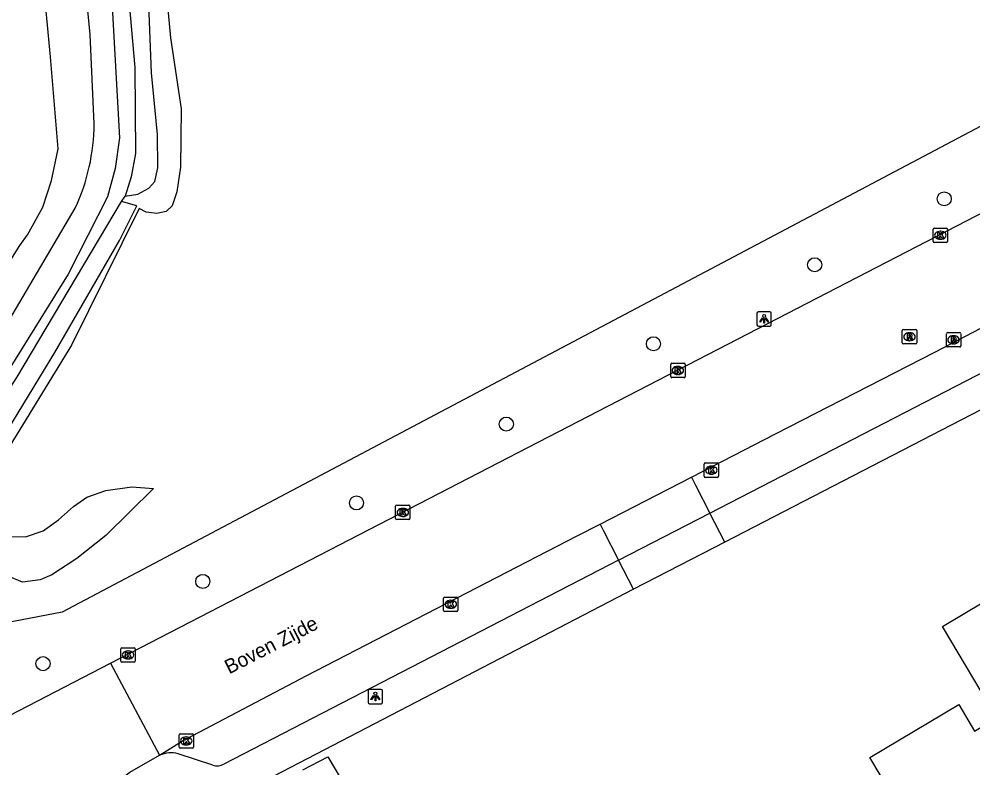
# Model space of a CAD drawing. Extents: x 156651 to 158072, y 387631 to 388990.
# Drawn here: x 157392.4 to 157458.8, y 388520.6 to 388572.6 of the extents above; entities that cross this region are included whole.
import ezdxf

# ---------------------------------------------------------------- set-up
doc = ezdxf.new("R2010")
doc.units = 0
for name, color, linetype in [('IMGEO_Boom', 7, 'Continuous'), ('IMGEO_Groenvoorziening', 7, 'Continuous'), ('IMGEO_Kolk', 7, 'Continuous'), ('IMGEO_Lichtpunt', 7, 'Continuous'), ('IMGEO_Openbare_ruimte_label', 7, 'Continuous'), ('IMGEO_Pand', 7, 'Continuous'), ('IMGEO_Parkeervlak_open', 7, 'Continuous'), ('IMGEO_Rijbaan_lokaal_gesloten', 7, 'Continuous'), ('IMGEO_Rioolput', 7, 'Continuous'), ('IMGEO_Voetpad_open', 7, 'Continuous'), ('IMGEO_Waterloop', 7, 'Continuous')]:
    doc.layers.add(name, color=color, linetype=linetype)

msp = doc.modelspace()

# ---------------------------------------------------------------- linework, layer by layer
at = {"layer": 'IMGEO_Boom'}
for centre in [(157456.792, 388560.142), (157447.777, 388555.557), (157436.554, 388550.065), (157426.319, 388544.478), (157415.893, 388538.997), (157405.192, 388533.541), (157394.077, 388527.821)]:
    msp.add_circle(centre, 0.489, dxfattribs=at)
at = {"layer": 'IMGEO_Groenvoorziening'}
for points in [[(157402.109, 388580.277), (157402.954, 388571.346), (157403.685, 388566.398), (157403.652, 388562.349), (157403.394, 388560.629), (157403.066, 388559.651), (157402.652, 388559.255), (157402.006, 388559.11), (157401.248, 388559.212), (157400.774, 388559.472), (157396.061, 388549.978), (157389.914, 388539.983)], [(157399.497, 388580.279), (157400.457, 388569.265), (157400.521, 388563.302), (157400.217, 388561.681), (157399.791, 388560.331)], [(157381.901, 388540.143), (157392.458, 388556.904), (157392.991, 388557.638), (157394.059, 388559.551), (157394.662, 388561.411), (157395.128, 388563.628), (157394.596, 388570.022), (157393.822, 388578.095)], [(157481.303, 388576.821), (157395.402, 388531.404), (157382.069, 388528.853)], [(157399.791, 388560.331), (157400.679, 388560.467), (157401.444, 388560.873), (157401.849, 388561.353), (157402.078, 388562.287), (157402.034, 388564.611), (157401.628, 388568.906), (157401.356, 388576.05)], [(157399.547, 388559.953), (157399.791, 388560.331)], [(157382.069, 388528.853), (157382.889, 388530.315), (157385.479, 388535.689), (157386.356, 388536.449), (157387.016, 388536.901), (157387.308, 388537.633), (157387.451, 388539.344), (157387.6, 388540.129), (157387.947, 388541.066), (157392.259, 388547.707), (157399.547, 388559.953)], [(157389.387, 388540.427), (157394.905, 388549.454), (157399.408, 388557.25), (157400.6, 388559.66), (157399.547, 388559.953)], [(157391.481, 388536.659), (157392.858, 388536.631), (157394.083, 388537.068), (157395.164, 388537.825), (157396.202, 388538.741), (157397.122, 388539.395), (157398.457, 388539.852), (157400.268, 388540.11), (157401.775, 388539.992), (157398.447, 388536.733), (157396.44, 388535.141), (157394.68, 388533.987), (157393.881, 388533.654), (157392.654, 388533.483), (157391.809, 388533.842)]]:
    msp.add_lwpolyline(points, dxfattribs=at)
at = {"layer": 'IMGEO_Kolk'}
for p, q in [((157456.025, 388557.184), (157456.025, 388558.036)), ((157456.1, 388558.11), (157456.952, 388558.11)), ((157456.513, 388557.89), (157456.538, 388557.89)), ((157457.026, 388558.036), (157457.026, 388557.184)), ((157456.952, 388557.11), (157456.1, 388557.11)), ((157456.536, 388557.33), (157456.511, 388557.33)), ((157437.756, 388547.781), (157437.756, 388548.633)), ((157437.831, 388548.707), (157438.683, 388548.707)), ((157438.244, 388548.487), (157438.269, 388548.487)), ((157438.757, 388548.633), (157438.757, 388547.781)), ((157438.683, 388547.707), (157437.831, 388547.707)), ((157438.267, 388547.927), (157438.242, 388547.927)), ((157440.085, 388540.849), (157440.085, 388541.701)), ((157440.16, 388541.775), (157441.012, 388541.775)), ((157440.573, 388541.555), (157440.598, 388541.555)), ((157441.086, 388541.701), (157441.086, 388540.849)), ((157440.596, 388540.995), (157440.571, 388540.995)), ((157441.012, 388540.775), (157440.16, 388540.775)), ((157418.613, 388537.909), (157418.613, 388538.761)), ((157418.688, 388538.835), (157419.54, 388538.835)), ((157419.101, 388538.615), (157419.126, 388538.615)), ((157419.614, 388538.761), (157419.614, 388537.909)), ((157419.54, 388537.835), (157418.688, 388537.835)), ((157419.124, 388538.055), (157419.099, 388538.055)), ((157421.953, 388531.527), (157421.953, 388532.379)), ((157422.028, 388532.453), (157422.88, 388532.453)), ((157422.954, 388532.379), (157422.954, 388531.527)), ((157422.464, 388531.673), (157422.439, 388531.673)), ((157422.441, 388532.233), (157422.466, 388532.233)), ((157422.88, 388531.453), (157422.028, 388531.453)), ((157399.57, 388528.927), (157400.422, 388528.927)), ((157399.495, 388528.001), (157399.495, 388528.853)), ((157399.983, 388528.707), (157400.008, 388528.707)), ((157400.496, 388528.853), (157400.496, 388528.001)), ((157400.422, 388527.927), (157399.57, 388527.927)), ((157400.006, 388528.147), (157399.981, 388528.147)), ((157403.62, 388522.95), (157404.472, 388522.95)), ((157403.545, 388522.024), (157403.545, 388522.876)), ((157404.033, 388522.73), (157404.058, 388522.73)), ((157404.546, 388522.876), (157404.546, 388522.024)), ((157404.472, 388521.95), (157403.62, 388521.95)), ((157404.056, 388522.17), (157404.031, 388522.17))]:
    msp.add_line(p, q, dxfattribs=at)
for points in [[(157456.025, 388557.184), (157456.025, 388558.036)], [(157456.1, 388558.11), (157456.952, 388558.11)], [(157456.346, 388557.81), (157456.469, 388557.81), (157456.469, 388557.659), (157456.599, 388557.81), (157456.763, 388557.81), (157456.617, 388557.659), (157456.77, 388557.41), (157456.618, 388557.41), (157456.533, 388557.574), (157456.469, 388557.507), (157456.469, 388557.41), (157456.346, 388557.41), (157456.346, 388557.81)], [(157457.026, 388558.036), (157457.026, 388557.184)], [(157456.952, 388557.11), (157456.1, 388557.11)], [(157437.756, 388547.781), (157437.756, 388548.633)], [(157437.831, 388548.707), (157438.683, 388548.707)], [(157438.077, 388548.407), (157438.2, 388548.407), (157438.2, 388548.256), (157438.33, 388548.407), (157438.494, 388548.407), (157438.348, 388548.256), (157438.501, 388548.007), (157438.349, 388548.007), (157438.264, 388548.171), (157438.2, 388548.104), (157438.2, 388548.007), (157438.077, 388548.007), (157438.077, 388548.407)], [(157438.757, 388548.633), (157438.757, 388547.781)], [(157438.683, 388547.707), (157437.831, 388547.707)], [(157440.085, 388540.849), (157440.085, 388541.701)], [(157440.16, 388541.775), (157441.012, 388541.775)], [(157441.086, 388541.701), (157441.086, 388540.849)], [(157440.406, 388541.475), (157440.529, 388541.475), (157440.529, 388541.324), (157440.659, 388541.475), (157440.823, 388541.475), (157440.677, 388541.324), (157440.83, 388541.075), (157440.678, 388541.075), (157440.593, 388541.239), (157440.529, 388541.172), (157440.529, 388541.075), (157440.406, 388541.075), (157440.406, 388541.475)], [(157441.012, 388540.775), (157440.16, 388540.775)], [(157418.613, 388537.909), (157418.613, 388538.761)], [(157418.688, 388538.835), (157419.54, 388538.835)], [(157418.934, 388538.535), (157419.057, 388538.535), (157419.057, 388538.384), (157419.187, 388538.535), (157419.351, 388538.535), (157419.205, 388538.384), (157419.358, 388538.135), (157419.206, 388538.135), (157419.121, 388538.299), (157419.057, 388538.232), (157419.057, 388538.135), (157418.934, 388538.135), (157418.934, 388538.535)], [(157419.614, 388538.761), (157419.614, 388537.909)], [(157419.54, 388537.835), (157418.688, 388537.835)], [(157421.953, 388531.527), (157421.953, 388532.379)], [(157422.028, 388532.453), (157422.88, 388532.453)], [(157422.954, 388532.379), (157422.954, 388531.527)], [(157422.274, 388532.153), (157422.397, 388532.153), (157422.397, 388532.002), (157422.527, 388532.153), (157422.691, 388532.153), (157422.545, 388532.002), (157422.698, 388531.753), (157422.546, 388531.753), (157422.461, 388531.917), (157422.397, 388531.85), (157422.397, 388531.753), (157422.274, 388531.753), (157422.274, 388532.153)], [(157422.88, 388531.453), (157422.028, 388531.453)], [(157399.57, 388528.927), (157400.422, 388528.927)], [(157399.495, 388528.001), (157399.495, 388528.853)], [(157399.816, 388528.627), (157399.939, 388528.627), (157399.939, 388528.476), (157400.069, 388528.627), (157400.233, 388528.627), (157400.087, 388528.476), (157400.24, 388528.227), (157400.088, 388528.227), (157400.003, 388528.391), (157399.939, 388528.324), (157399.939, 388528.227), (157399.816, 388528.227), (157399.816, 388528.627)], [(157400.496, 388528.853), (157400.496, 388528.001)], [(157400.422, 388527.927), (157399.57, 388527.927)], [(157403.62, 388522.95), (157404.472, 388522.95)], [(157403.545, 388522.024), (157403.545, 388522.876)], [(157403.866, 388522.65), (157403.989, 388522.65), (157403.989, 388522.499), (157404.119, 388522.65), (157404.283, 388522.65), (157404.137, 388522.499), (157404.29, 388522.25), (157404.138, 388522.25), (157404.053, 388522.414), (157403.989, 388522.347), (157403.989, 388522.25), (157403.866, 388522.25), (157403.866, 388522.65)], [(157404.546, 388522.876), (157404.546, 388522.024)], [(157404.472, 388521.95), (157403.62, 388521.95)]]:
    msp.add_lwpolyline(points, dxfattribs=at)
for centre, start, end in [((157456.102, 388558.034), 91.55205, 178.44795), ((157456.102, 388558.034), 91.55205, 178.44795), ((157456.95, 388558.034), 1.55205, 88.44795), ((157456.95, 388558.034), 1.55205, 88.44795), ((157456.102, 388557.186), 181.55205, 268.44795), ((157456.102, 388557.186), 181.55205, 268.44795), ((157456.95, 388557.186), 271.55205, 358.44795), ((157456.95, 388557.186), 271.55205, 358.44795), ((157437.833, 388548.631), 91.55205, 178.44795), ((157437.833, 388548.631), 91.55205, 178.44795), ((157438.681, 388548.631), 1.55205, 88.44795), ((157438.681, 388548.631), 1.55205, 88.44795), ((157437.833, 388547.783), 181.55205, 268.44795), ((157437.833, 388547.783), 181.55205, 268.44795), ((157438.681, 388547.783), 271.55205, 358.44795), ((157438.681, 388547.783), 271.55205, 358.44795), ((157440.162, 388541.699), 91.55205, 178.44795), ((157440.162, 388541.699), 91.55205, 178.44795), ((157441.01, 388541.699), 1.55205, 88.44795), ((157441.01, 388541.699), 1.55205, 88.44795), ((157440.162, 388540.851), 181.55205, 268.44795), ((157440.162, 388540.851), 181.55205, 268.44795), ((157441.01, 388540.851), 271.55205, 358.44795), ((157441.01, 388540.851), 271.55205, 358.44795), ((157418.69, 388538.759), 91.55205, 178.44795), ((157418.69, 388538.759), 91.55205, 178.44795), ((157419.538, 388538.759), 1.55205, 88.44795), ((157419.538, 388538.759), 1.55205, 88.44795), ((157418.69, 388537.911), 181.55205, 268.44795), ((157418.69, 388537.911), 181.55205, 268.44795), ((157419.538, 388537.911), 271.55205, 358.44795), ((157419.538, 388537.911), 271.55205, 358.44795), ((157422.03, 388532.377), 91.55205, 178.44795), ((157422.03, 388532.377), 91.55205, 178.44795), ((157422.878, 388532.377), 1.55205, 88.44795), ((157422.878, 388532.377), 1.55205, 88.44795), ((157422.03, 388531.529), 181.55205, 268.44795), ((157422.03, 388531.529), 181.55205, 268.44795), ((157422.878, 388531.529), 271.55205, 358.44795), ((157422.878, 388531.529), 271.55205, 358.44795), ((157399.572, 388528.851), 91.55205, 178.44795), ((157399.572, 388528.851), 91.55205, 178.44795), ((157400.42, 388528.851), 1.55205, 88.44795), ((157400.42, 388528.851), 1.55205, 88.44795), ((157399.572, 388528.003), 181.55205, 268.44795), ((157399.572, 388528.003), 181.55205, 268.44795), ((157400.42, 388528.003), 271.55205, 358.44795), ((157400.42, 388528.003), 271.55205, 358.44795), ((157403.622, 388522.874), 91.55205, 178.44795), ((157403.622, 388522.874), 91.55205, 178.44795), ((157404.47, 388522.874), 1.55205, 88.44795), ((157404.47, 388522.874), 1.55205, 88.44795), ((157403.622, 388522.026), 181.55205, 268.44795), ((157403.622, 388522.026), 181.55205, 268.44795), ((157404.47, 388522.026), 271.55205, 358.44795), ((157404.47, 388522.026), 271.55205, 358.44795)]:
    msp.add_arc(centre, 0.0765, start, end, dxfattribs=at)
for centre, major_axis, ratio, start_param, end_param in [((157456.512, 388557.61), (-0.387, 0.002), 0.722429, 4.712389, 7.853982), ((157456.537, 388557.61), (-0.39, 0.002), 0.717154, 1.570796, 4.712389), ((157438.243, 388548.207), (-0.387, 0.002), 0.722429, 4.712389, 7.853982), ((157438.268, 388548.207), (-0.39, 0.002), 0.717154, 1.570796, 4.712389), ((157440.572, 388541.275), (-0.387, 0.002), 0.722429, 4.712389, 7.853982), ((157440.597, 388541.275), (-0.39, 0.002), 0.717154, 1.570796, 4.712389), ((157419.1, 388538.335), (-0.387, 0.002), 0.722429, 4.712389, 7.853982), ((157419.125, 388538.335), (-0.39, 0.002), 0.717154, 1.570796, 4.712389), ((157422.44, 388531.953), (-0.387, 0.002), 0.722429, 4.712389, 7.853982), ((157422.465, 388531.953), (-0.39, 0.002), 0.717154, 1.570796, 4.712389), ((157399.982, 388528.427), (-0.387, 0.002), 0.722429, 4.712389, 7.853982), ((157400.007, 388528.427), (-0.39, 0.002), 0.717154, 1.570796, 4.712389), ((157404.032, 388522.45), (-0.387, 0.002), 0.722429, 4.712389, 7.853982), ((157404.057, 388522.45), (-0.39, 0.002), 0.717154, 1.570796, 4.712389)]:
    msp.add_ellipse(centre, major_axis=major_axis, ratio=ratio, start_param=start_param, end_param=end_param, dxfattribs=at)
at = {"layer": 'IMGEO_Lichtpunt'}
for p, q in [((157443.763, 388552.196), (157443.763, 388551.389)), ((157443.763, 388552.196), (157443.763, 388551.389)), ((157444.665, 388552.291), (157443.857, 388552.291)), ((157444.665, 388552.291), (157443.857, 388552.291)), ((157444.759, 388551.389), (157444.759, 388552.196)), ((157444.759, 388551.389), (157444.759, 388552.196)), ((157443.857, 388551.295), (157444.665, 388551.295)), ((157443.857, 388551.295), (157444.665, 388551.295)), ((157416.709, 388525.937), (157416.709, 388525.13)), ((157416.709, 388525.937), (157416.709, 388525.13)), ((157417.611, 388526.032), (157416.803, 388526.032)), ((157417.611, 388526.032), (157416.803, 388526.032)), ((157417.705, 388525.13), (157417.705, 388525.937)), ((157417.705, 388525.13), (157417.705, 388525.937)), ((157416.803, 388525.036), (157417.611, 388525.036)), ((157416.803, 388525.036), (157417.611, 388525.036))]:
    msp.add_line(p, q, dxfattribs=at)
for points in [[(157444.137, 388551.86), (157444.176, 388551.832), (157443.988, 388551.57), (157443.95, 388551.597), (157444.137, 388551.86)], [(157444.239, 388551.812), (157444.286, 388551.812), (157444.286, 388551.49), (157444.239, 388551.49), (157444.239, 388551.812)], [(157444.349, 388551.832), (157444.387, 388551.859), (157444.574, 388551.597), (157444.535, 388551.569), (157444.349, 388551.832)], [(157417.083, 388525.601), (157417.122, 388525.573), (157416.934, 388525.311), (157416.896, 388525.338), (157417.083, 388525.601)], [(157417.185, 388525.553), (157417.232, 388525.553), (157417.232, 388525.231), (157417.185, 388525.231), (157417.185, 388525.553)], [(157417.295, 388525.573), (157417.333, 388525.6), (157417.52, 388525.338), (157417.481, 388525.31), (157417.295, 388525.573)]]:
    msp.add_lwpolyline(points, dxfattribs=at)
for centre in [(157444.262, 388551.994), (157417.208, 388525.735)]:
    msp.add_circle(centre, 0.0994, dxfattribs=at)
for centre, start, end in [((157443.857, 388552.196), 90, 180), ((157443.857, 388552.196), 90, 180), ((157444.665, 388552.196), 0, 90), ((157444.665, 388552.196), 0, 90), ((157443.857, 388551.389), 180, 270), ((157443.857, 388551.389), 180, 270), ((157444.665, 388551.389), 270, 0), ((157444.665, 388551.389), 270, 360), ((157416.803, 388525.937), 90, 180), ((157416.803, 388525.937), 90, 180), ((157417.611, 388525.937), 0, 90), ((157417.611, 388525.937), 0, 90), ((157416.803, 388525.13), 180, 270), ((157416.803, 388525.13), 180, 270), ((157417.611, 388525.13), 270, 0), ((157417.611, 388525.13), 270, 360)]:
    msp.add_arc(centre, 0.0946, start, end, dxfattribs=at)
at = {"layer": 'IMGEO_Pand'}
msp.add_lwpolyline([(157482.255, 388500), (157476.761, 388496.749), (157474.88, 388499.9), (157467.154, 388495.285), (157464.338, 388500), (157451.621, 388521.289), (157457.802, 388524.981), (157458.909, 388523.127), (157460.454, 388524.05), (157456.664, 388530.394), (157475.25, 388541.495), (157495.392, 388507.773), (157482.255, 388500)], dxfattribs=at)
at = {"layer": 'IMGEO_Parkeervlak_open'}
for points in [[(157439.197, 388540.798), (157439.487, 388540.235), (157440.491, 388538.281)], [(157432.841, 388537.531), (157433.089, 388537.05), (157434.133, 388535.018)], [(157412.159, 388520.432), (157413.9, 388521.343), (157415.297, 388519.009)]]:
    msp.add_lwpolyline(points, dxfattribs=at)
at = {"layer": 'IMGEO_Rijbaan_lokaal_gesloten'}
for points in [[(157398.778, 388527.866), (157628.073, 388646.266), (157656.001, 388660.593), (157661.642, 388663.293), (157663.387, 388663.988), (157664.804, 388664.4), (157666.39, 388664.428), (157667.498, 388664.368), (157670.171, 388663.945), (157671.812, 388663.295), (157672.05, 388663.148)], [(157439.197, 388540.798), (157445.043, 388543.803), (157456.143, 388549.49), (157474.362, 388558.987), (157509.92, 388577.319), (157518.329, 388581.665)], [(157432.841, 388537.531), (157439.197, 388540.798)], [(157402.189, 388521.449), (157403.829, 388522.483), (157404.052, 388522.594), (157412.383, 388526.971), (157431.239, 388536.708), (157432.841, 388537.531)], [(157387.285, 388521.931), (157398.778, 388527.866)], [(157398.778, 388527.866), (157402.189, 388521.449)], [(157395.784, 388516.252), (157396.69, 388517.394), (157398.507, 388519.049), (157400.116, 388520.285), (157402.189, 388521.449)]]:
    msp.add_lwpolyline(points, dxfattribs=at)
at = {"layer": 'IMGEO_Rioolput'}
for p, q in [((157453.875, 388550.125), (157453.875, 388550.977)), ((157453.95, 388551.051), (157454.802, 388551.051)), ((157454.363, 388550.831), (157454.388, 388550.831)), ((157454.876, 388550.977), (157454.876, 388550.125)), ((157457.015, 388550.84), (157457.867, 388550.84)), ((157454.386, 388550.271), (157454.361, 388550.271)), ((157456.94, 388549.914), (157456.94, 388550.766)), ((157457.428, 388550.62), (157457.453, 388550.62)), ((157457.941, 388550.766), (157457.941, 388549.914)), ((157454.802, 388550.051), (157453.95, 388550.051)), ((157457.867, 388549.84), (157457.015, 388549.84)), ((157457.451, 388550.06), (157457.426, 388550.06))]:
    msp.add_line(p, q, dxfattribs=at)
for points in [[(157453.875, 388550.125), (157453.875, 388550.977)], [(157453.95, 388551.051), (157454.802, 388551.051)], [(157454.876, 388550.977), (157454.876, 388550.125)], [(157457.015, 388550.84), (157457.867, 388550.84)], [(157454.464, 388550.749), (157454.212, 388550.751), (157454.212, 388550.351)], [(157454.212, 388550.351), (157454.336, 388550.351), (157454.336, 388550.513), (157454.347, 388550.513)], [(157454.39, 388550.67), (157454.336, 388550.67), (157454.336, 388550.589)], [(157454.336, 388550.589), (157454.388, 388550.589)], [(157454.394, 388550.484), (157454.465, 388550.351), (157454.605, 388550.351), (157454.54, 388550.477)], [(157456.94, 388549.914), (157456.94, 388550.766)], [(157457.529, 388550.538), (157457.277, 388550.54), (157457.277, 388550.14)], [(157457.277, 388550.14), (157457.401, 388550.14), (157457.401, 388550.302), (157457.412, 388550.302)], [(157457.455, 388550.459), (157457.401, 388550.459), (157457.401, 388550.378)], [(157457.401, 388550.378), (157457.453, 388550.378)], [(157457.459, 388550.273), (157457.53, 388550.14), (157457.67, 388550.14), (157457.605, 388550.266)], [(157457.941, 388550.766), (157457.941, 388549.914)], [(157454.802, 388550.051), (157453.95, 388550.051)], [(157457.867, 388549.84), (157457.015, 388549.84)]]:
    msp.add_lwpolyline(points, dxfattribs=at)
for centre, radius, start, end in [((157453.952, 388550.975), 0.0765, 91.55205, 178.44795), ((157453.952, 388550.975), 0.0765, 91.55205, 178.44795), ((157454.8, 388550.975), 0.0765, 1.55205, 88.44795), ((157454.8, 388550.975), 0.0765, 1.55205, 88.44795), ((157457.017, 388550.764), 0.0765, 91.55205, 178.44795), ((157457.017, 388550.764), 0.0765, 91.55205, 178.44795), ((157457.865, 388550.764), 0.0765, 1.55205, 88.44795), ((157457.865, 388550.764), 0.0765, 1.55205, 88.44795), ((157454.346, 388550.46), 0.0533, 26.02933, 88.69889), ((157454.372, 388550.778), 0.19, 274.7715, 282.96867), ((157454.396, 388550.574), 0.0964, 77.00612, 93.18647), ((157454.41, 388550.631), 0.0378, 276.66336, 79.67722), ((157454.463, 388550.639), 0.109, 350.36119, 89.41601), ((157454.461, 388550.639), 0.112, 277.58423, 350.98172), ((157454.445, 388550.424), 0.108, 29.51342, 73.79051), ((157457.411, 388550.249), 0.0533, 26.02933, 88.69889), ((157457.437, 388550.567), 0.19, 274.7715, 282.96867), ((157457.461, 388550.363), 0.0964, 77.00612, 93.18647), ((157457.475, 388550.42), 0.0378, 276.66336, 79.67722), ((157457.528, 388550.428), 0.109, 350.36119, 89.41601), ((157457.526, 388550.428), 0.112, 277.58423, 350.98172), ((157457.51, 388550.213), 0.108, 29.51342, 73.79051), ((157453.952, 388550.127), 0.0765, 181.55205, 268.44795), ((157453.952, 388550.127), 0.0765, 181.55205, 268.44795), ((157454.8, 388550.127), 0.0765, 271.55205, 358.44795), ((157454.8, 388550.127), 0.0765, 271.55205, 358.44795), ((157457.017, 388549.916), 0.0765, 181.55205, 268.44795), ((157457.017, 388549.916), 0.0765, 181.55205, 268.44795), ((157457.865, 388549.916), 0.0765, 271.55205, 358.44795), ((157457.865, 388549.916), 0.0765, 271.55205, 358.44795)]:
    msp.add_arc(centre, radius, start, end, dxfattribs=at)
for centre, major_axis, ratio, start_param, end_param in [((157454.362, 388550.551), (-0.387, 0.002), 0.722429, 4.712389, 7.853982), ((157454.387, 388550.551), (-0.39, 0.002), 0.717154, 1.570796, 4.712389), ((157457.427, 388550.34), (-0.387, 0.002), 0.722429, 4.712389, 7.853982), ((157457.452, 388550.34), (-0.39, 0.002), 0.717154, 1.570796, 4.712389)]:
    msp.add_ellipse(centre, major_axis=major_axis, ratio=ratio, start_param=start_param, end_param=end_param, dxfattribs=at)
at = {"layer": 'IMGEO_Voetpad_open'}
for points in [[(157440.491, 388538.281), (157476.927, 388557.085), (157500, 388569.019), (157519.62, 388579.167)], [(157520.661, 388577.166), (157500, 388566.485), (157477.88, 388555.05), (157441.526, 388536.274)], [(157434.133, 388535.018), (157440.491, 388538.281)], [(157441.526, 388536.274), (157440.491, 388538.281)], [(157441.526, 388536.274), (157435.179, 388532.999)], [(157434.133, 388535.018), (157406.649, 388520.833)], [(157435.179, 388532.999), (157434.133, 388535.018)], [(157435.179, 388532.999), (157405.508, 388517.585)], [(157405.891, 388520.76), (157403.486, 388521.549)]]:
    msp.add_lwpolyline(points, dxfattribs=at)
for centre, radius, start, end in [((157402.975, 388519.711), 1.908, 74.47229, 114.34539), ((157406.186, 388521.672), 0.958, 252.08503, 298.9169)]:
    msp.add_arc(centre, radius, start, end, dxfattribs=at)
at = {"layer": 'IMGEO_Waterloop'}
for points in [[(157397.634, 388565.361), (157397.347, 388571.563), (157396.279, 388582.569), (157396.279, 388588.4)], [(157398.322, 388586.973), (157398.281, 388584.263), (157399.39, 388564.386), (157399.103, 388562.25), (157398.569, 388560.279), (157395.817, 388554.899), (157388.425, 388543.031), (157380.417, 388528.903), (157371.259, 388513.667)], [(157368.559, 388513.164), (157372.953, 388520.597), (157380.304, 388533.082), (157387.819, 388545.115), (157396.32, 388559.489)]]:
    msp.add_lwpolyline(points, dxfattribs=at)
msp.add_arc((157383.492, 388565.443), 14.142, 335.10325, 359.66975, dxfattribs=at)

# ---------------------------------------------------------------- texts
at = {"layer": 'IMGEO_Openbare_ruimte_label'}
msp.add_text('Boven Zijde', height=1, rotation=27.20592, dxfattribs=at).set_placement((157407.035, 388527.07))

doc.saveas('drawing.dxf')
